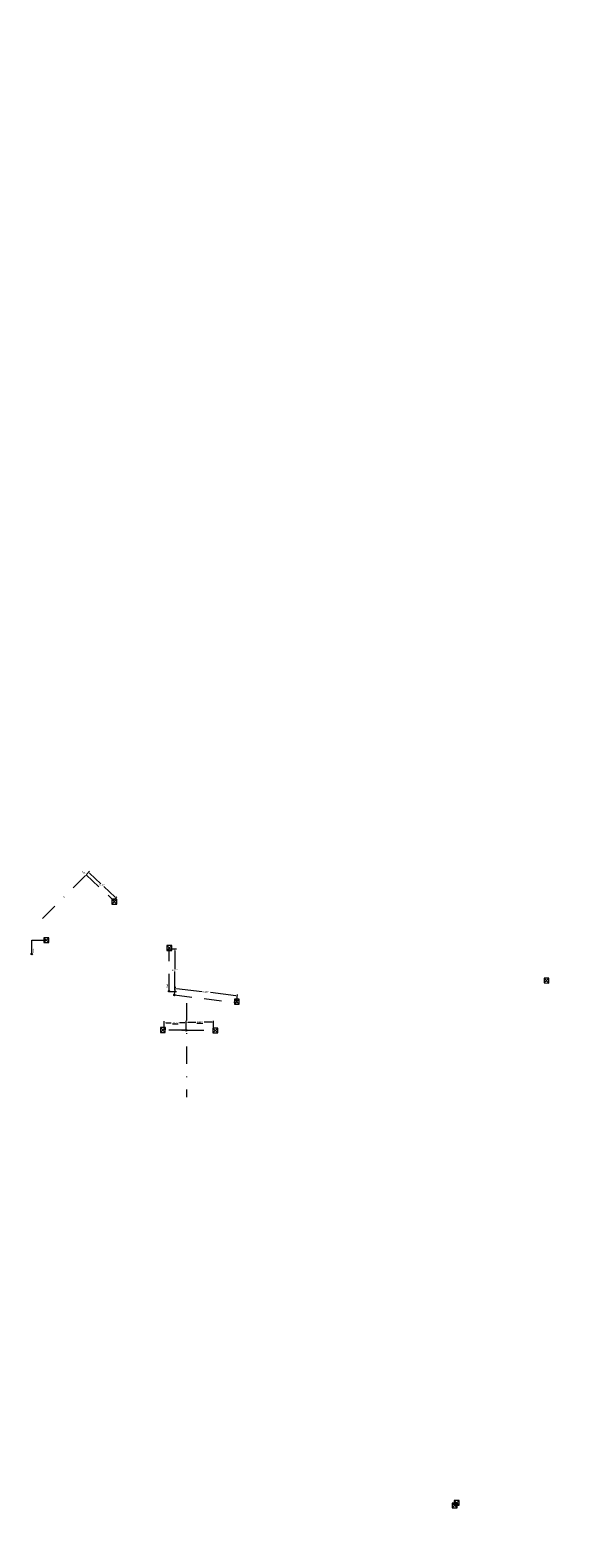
# Model space of a CAD drawing. Header units: inches. Extents: x 0 to 191500, y 0 to 342750.
# Tile 399 of 547: x 187528 to 187605, y 333326 to 333541. Entities that reach past the tile are written whole.
import ezdxf
from ezdxf.enums import TextEntityAlignment as Align

# ---------------------------------------------------------------- set-up
doc = ezdxf.new("R2010")
doc.units = ezdxf.units.IN
doc.header["$MEASUREMENT"] = 0
doc.linetypes.add('RI-HWA_KOLKAANSLUITING', pattern=[4.3, 2.5, -1.8])
doc.linetypes.add('RI-VWA_HUISAANSLUITING', pattern=[6.1, 2.5, -1.8, 0, -1.8])
doc.layers.get('0').update_dxf_attribs({"lineweight": 20})
for name, color, linetype, lineweight in [('ECW', 150, 'Continuous', 20), ('N-WE-RI-HWA-MAATVOERING-T25', 151, 'Continuous', 20), ('N-WE-RI-HWA_KOLK-S', 150, 'Continuous', 20), ('N-WE-RI-HWA_KOLKAANSLUITING', 150, 'RI-HWA_KOLKAANSLUITING', 20), ('N-WE-RI-INLAAT', 7, 'Continuous', 20), ('N-WE-RI-VWA-MAATVOERING-T25', 30, 'Continuous', 20), ('N-WE-RI-VWA_HUISAANSLUITING', 20, 'RI-VWA_HUISAANSLUITING', 20)]:
    doc.layers.add(name, color=color, linetype=linetype, lineweight=lineweight)
doc.styles.add('Style-INTL_ISO', font='INTL_ISO.shx')
doc.styles.add('Style-INTL_ISO_1', font='INTL_ISO.shx')
picture_1 = doc.add_image_def('image1.ecw', size_in_pixel=(220000, 285000))

# ---------------------------------------------------------------- blocks, each defined once
blk = doc.blocks.new('A$C2C270354')
h = blk.add_hatch(color=256)
h.dxf.hatch_style = 1
edge = h.paths.add_edge_path()
edge.add_arc((0, 0), 0.1, 0, 360)
blk.add_circle((0, 0), 0.1)

msp = doc.modelspace()

# ---------------------------------------------------------------- linework, layer by layer
at = {"layer": 'N-WE-RI-HWA-MAATVOERING-T25'}
for p, q in [((187536.42013, 333420.51382), (187536.85625, 333420.97825)), ((187536.86514, 333420.69555), (187538.4746, 333419.18421)), ((187540.51003, 333417.27286), (187538.90057, 333418.78421)), ((187540.35661, 333416.81732), (187540.79273, 333417.28175)), ((187548.31704, 333409.83636), (187549.29435, 333409.83636)), ((187549.09435, 333409.63636), (187549.09435, 333407.00106)), ((187549.09435, 333403.96576), (187549.09435, 333406.60106)), ((187548.31704, 333403.76576), (187549.29435, 333403.76576)), ((187549.02321, 333403.31162), (187549.15739, 333404.40125)), ((187549.33145, 333404.17831), (187552.97916, 333403.72911)), ((187557.81735, 333403.13332), (187554.16964, 333403.58251)), ((187557.90611, 333402.21774), (187558.04029, 333403.30738)), ((187547.5734, 333398.25234), (187547.5734, 333399.4726)), ((187547.7734, 333399.2726), (187548.57221, 333399.2726)), ((187550.5234, 333399.2726), (187549.72459, 333399.2726)), ((187550.7234, 333398.25234), (187550.7234, 333399.56267)), ((187550.7234, 333398.25234), (187550.7234, 333399.4726)), ((187550.9234, 333399.36267), (187552.07816, 333399.36267)), ((187554.4234, 333399.36267), (187553.26864, 333399.36267)), ((187554.6234, 333398.25234), (187554.6234, 333399.56267))]:
    msp.add_line(p, q, dxfattribs=at)
for points in [[(187536.88796, 333420.71985), (187536.84232, 333420.67125), (187536.71934, 333420.83246)], [(187540.53285, 333417.29716), (187540.48721, 333417.24857), (187540.65583, 333417.13596)], [(187549.06102, 333409.63636), (187549.12768, 333409.63636), (187549.09435, 333409.83636)], [(187549.06102, 333403.96576), (187549.12768, 333403.96576), (187549.09435, 333403.76576)], [(187549.33552, 333404.21139), (187549.32737, 333404.14522), (187549.13295, 333404.20275)], [(187557.82142, 333403.1664), (187557.81327, 333403.10024), (187558.01585, 333403.10888)], [(187547.7734, 333399.30594), (187547.7734, 333399.23927), (187547.5734, 333399.2726)], [(187550.5234, 333399.30594), (187550.5234, 333399.23927), (187550.7234, 333399.2726)], [(187550.9234, 333399.396), (187550.9234, 333399.32934), (187550.7234, 333399.36267)], [(187554.4234, 333399.396), (187554.4234, 333399.32934), (187554.6234, 333399.36267)]]:
    msp.add_solid(points, dxfattribs=at)
at = {"layer": 'N-WE-RI-HWA_KOLK-S'}
for p, q in [((187540.05323, 333416.95939), (187540.05173, 333416.26294)), ((187540.05173, 333416.26294), (187540.74968, 333416.9579)), ((187540.05173, 333416.26294), (187540.74818, 333416.26144)), ((187540.05323, 333416.95939), (187540.74818, 333416.26144)), ((187540.74968, 333416.9579), (187540.05323, 333416.95939)), ((187540.74818, 333416.26144), (187540.74968, 333416.9579)), ((187530.32092, 333411.43879), (187530.31943, 333410.74234)), ((187530.31943, 333410.74234), (187531.01738, 333411.4373)), ((187530.31943, 333410.74234), (187531.01588, 333410.74084)), ((187530.32092, 333411.43879), (187531.01588, 333410.74084)), ((187531.01738, 333411.4373), (187530.32092, 333411.43879)), ((187531.01588, 333410.74084), (187531.01738, 333411.4373)), ((187547.94466, 333410.3259), (187547.94317, 333409.62945)), ((187547.94317, 333409.62945), (187548.64111, 333410.32441)), ((187547.94317, 333409.62945), (187548.63962, 333409.62796)), ((187547.94466, 333410.3259), (187548.63962, 333409.62796)), ((187548.64111, 333410.32441), (187547.94466, 333410.3259)), ((187548.63962, 333409.62796), (187548.64111, 333410.32441)), ((187601.95352, 333405.65697), (187601.95203, 333404.96052)), ((187601.95203, 333404.96052), (187602.64997, 333405.65548)), ((187601.95352, 333405.65697), (187602.64848, 333404.95903)), ((187602.64997, 333405.65548), (187601.95352, 333405.65697)), ((187602.64848, 333404.95903), (187602.64997, 333405.65548)), ((187601.95203, 333404.96052), (187602.64848, 333404.95903)), ((187557.601, 333402.64189), (187557.59951, 333401.94544)), ((187557.59951, 333401.94544), (187558.29746, 333402.64039)), ((187557.59951, 333401.94544), (187558.29596, 333401.94394)), ((187557.601, 333402.64189), (187558.29596, 333401.94394)), ((187558.29746, 333402.64039), (187557.601, 333402.64189)), ((187558.29596, 333401.94394), (187558.29746, 333402.64039)), ((187547.02051, 333398.56662), (187547.01901, 333397.87017)), ((187547.01901, 333397.87017), (187547.71696, 333398.56512)), ((187547.01901, 333397.87017), (187547.71546, 333397.86867)), ((187547.02051, 333398.56662), (187547.71546, 333397.86867)), ((187547.71696, 333398.56512), (187547.02051, 333398.56662)), ((187547.71546, 333397.86867), (187547.71696, 333398.56512)), ((187554.53249, 333398.50287), (187554.53099, 333397.80642)), ((187554.53099, 333397.80642), (187555.22894, 333398.50137)), ((187554.53099, 333397.80642), (187555.22744, 333397.80492)), ((187554.53249, 333398.50287), (187555.22744, 333397.80492)), ((187555.22894, 333398.50137), (187554.53249, 333398.50287)), ((187555.22744, 333397.80492), (187555.22894, 333398.50137)), ((187588.80552, 333330.48397), (187588.80403, 333329.78752)), ((187588.80403, 333329.78752), (187589.50197, 333330.48248)), ((187588.80403, 333329.78752), (187589.50048, 333329.78603)), ((187588.80552, 333330.48397), (187589.50048, 333329.78603)), ((187589.50197, 333330.48248), (187588.80552, 333330.48397)), ((187589.08152, 333330.86197), (187589.08003, 333330.16552)), ((187589.08003, 333330.16552), (187589.77797, 333330.86048)), ((187589.08003, 333330.16552), (187589.77648, 333330.16403)), ((187589.08152, 333330.86197), (187589.77648, 333330.16403)), ((187589.77797, 333330.86048), (187589.08152, 333330.86197)), ((187589.50048, 333329.78603), (187589.50197, 333330.48248)), ((187589.77648, 333330.16403), (187589.77797, 333330.86048))]:
    msp.add_line(p, q, dxfattribs=at)
at = {"layer": 'N-WE-RI-HWA_KOLKAANSLUITING'}
for p, q in [((187536.37259, 333420.46319), (187540.30907, 333416.76669)), ((187528.58256, 333409.11046), (187528.58256, 333411.11046)), ((187528.58256, 333411.11046), (187530.58598, 333411.11046)), ((187548.2476, 333403.76576), (187548.2476, 333409.83636)), ((187549.01472, 333403.24269), (187557.89762, 333402.14882)), ((187550.7234, 333398.1829), (187547.5734, 333398.1829)), ((187550.7234, 333398.1829), (187554.6234, 333398.1829))]:
    msp.add_line(p, q, dxfattribs=at)
at = {"layer": 'N-WE-RI-VWA_HUISAANSLUITING'}
for p, q in [((187530.129, 333414.191), (187536.37261, 333420.46315)), ((187550.727, 333402.08603), (187550.727, 333388.61939))]:
    msp.add_line(p, q, dxfattribs=at)

# ---------------------------------------------------------------- block references
at = {"layer": 'N-WE-RI-INLAAT', "rotation": 0.06357443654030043}
for p in [(187528.58256, 333409.11046), (187548.2476, 333403.77897), (187549.01472, 333403.24269), (187550.7234, 333398.1829)]:
    msp.add_blockref('A$C2C270354', p, dxfattribs=at)

# ---------------------------------------------------------------- texts
at = {"layer": 'N-WE-RI-HWA-MAATVOERING-T25', "char_height": 0.2, "attachment_point": 5, "style": 'Style-INTL_ISO_1'}
for s, insert in [('\\A1;5.4000', (187538.68758, 333418.98421)), ('\\A1;6.0706', (187549.09435, 333406.80106)), ('\\A1;8.9500', (187553.5744, 333403.65581)), ('\\A1;\\L3.1500\\l', (187549.1484, 333399.2726)), ('\\A1;\\L3.9000\\l', (187552.6734, 333399.36267))]:
    msp.add_mtext(s, dxfattribs=dict(at, insert=insert))
at = {"layer": 'N-WE-RI-VWA-MAATVOERING-T25', "style": 'Style-INTL_ISO'}
for s, rotation, p in [('8.85', -41.1214862, (187535.86028, 333421.0322)), ('2.99', 89.9999923, (187547.91293, 333404.24442)), ('2.06', 89.9999923, (187549.01472, 333403.48168)), ('3.90', -0.0000061, (187550.02881, 333398.29705))]:
    msp.add_text(s, height=0.2, rotation=rotation, dxfattribs=at).set_placement(p, align=Align.TOP_LEFT)
at = {"layer": 'N-WE-RI-VWA-MAATVOERING-T25', "insert": (187528.71354, 333409.20764), "char_height": 0.2, "attachment_point": 1, "rotation": 89.999998, "line_spacing_factor": 1.1, "style": 'Style-INTL_ISO_1'}
msp.add_mtext('13.85', dxfattribs=at)

# ---------------------------------------------------------------- pictures from other files: only their frames are drawn
at = {"layer": 'ECW'}
image = msp.add_image(picture_1, insert=(180500, 328500), size_in_units=(11000, 14250), dxfattribs=at)
image.dxf.flags = 7

doc.saveas('drawing.dxf')
